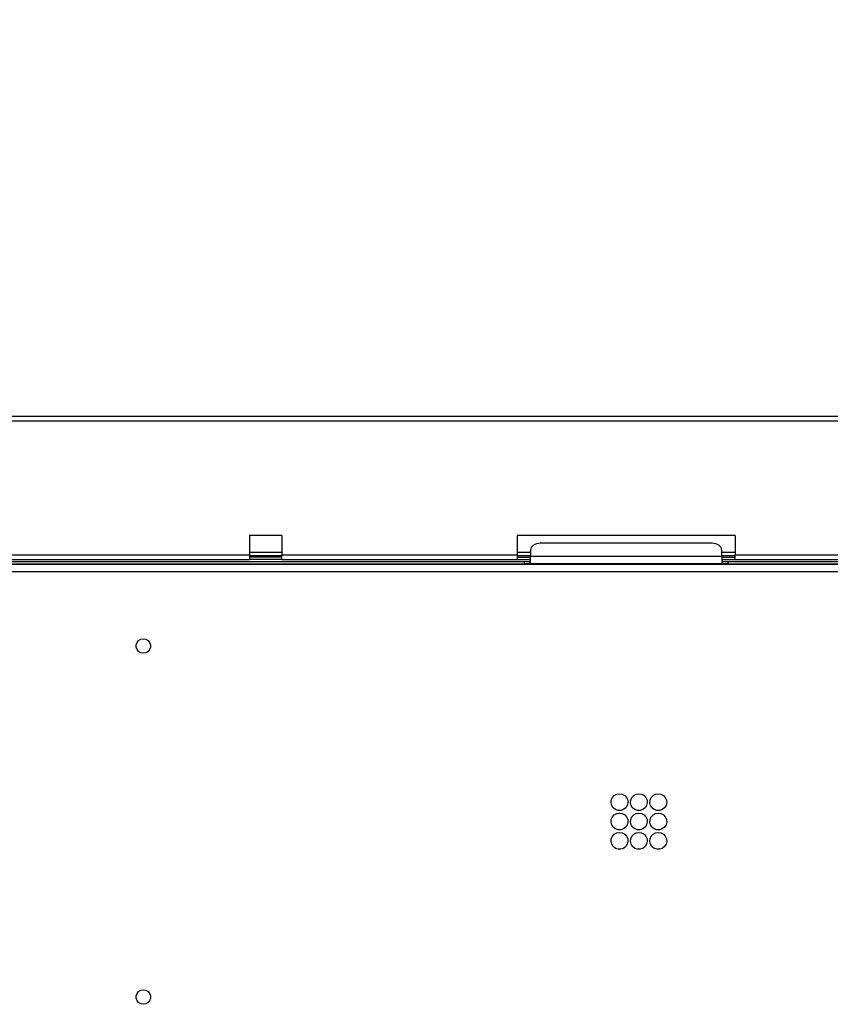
# Model space of a CAD drawing. Header units: millimetres. Extents: x 0 to 39025, y -31299 to 8400.
# Tile 347 of 382: x 14509 to 14844, y 4464 to 4871. Entities that reach past the tile are written whole.
import ezdxf

# ---------------------------------------------------------------- set-up
doc = ezdxf.new("R2010")
doc.units = ezdxf.units.MM
doc.header["$PDSIZE"] = -1
doc.layers.add('DIMENZIJE', color=4, linetype='Continuous')
doc.styles.add('SLDTEXTSTYLE6', font='txt')
doc.dimstyles.new('SLDDIMSTYLE0', dxfattribs={"dimtxt": 3, "dimasz": 3.414889, "dimexe": 0, "dimexo": 0.0625, "dimgap": 0.75, "dimtad": 1, "dimdec": 0, "dimlfac": 20, "dimrnd": 1e-09, "dimzin": 12, "dimdsep": 46, "dimtxsty": 'SLDTEXTSTYLE6', "dimsah": 1, "dimcen": 0.09, "dimadec": 0, "dimazin": 3, "dimtfac": 1, "dimtdec": 0, "dimtofl": 0, "dimtmove": 0, "dimatfit": 3, "dimfxl": 1, "dimfrac": 2, "dimtolj": 1, "dimtzin": 12, "dimarcsym": 0})

# ---------------------------------------------------------------- blocks, each defined once
blk = doc.blocks.new('Adapt 2 (spodaj)')
at = {"lineweight": 25}
for points in [[(6.52, 714.98), (6.52, 714.98), (1143.48, 714.98), (1143.48, 714.98)], [(6.52, 712.98), (6.52, 712.98), (1143.48, 712.98), (1143.48, 712.98)], [(432.66, 665.68), (432.66, 665.68), (419.35, 665.68), (419.35, 665.68)], [(419.35, 665.68), (419.35, 665.68), (419.35, 657.67), (419.35, 657.67)], [(432.66, 665.68), (432.66, 665.68), (432.66, 657.67), (432.66, 657.67)], [(620, 665.68), (620, 665.68), (530, 665.68), (530, 665.68)], [(530, 665.68), (530, 665.68), (530, 657.67), (530, 657.67)], [(620, 665.68), (620, 665.68), (620, 657.67), (620, 657.67)], [(535.5, 659.58), (535.5, 659.58), (535.5, 657), (535.5, 657)], [(610.5, 662.41), (610.5, 662.41), (539.5, 662.41), (539.5, 662.41)], [(614.5, 657), (614.5, 657), (614.5, 659.58), (614.5, 659.58)], [(164.4, 654.93), (164.4, 654.93), (533, 654.93), (533, 654.93)], [(167.4, 657.67), (167.4, 657.67), (419.35, 657.67), (419.35, 657.67)], [(167.4, 655.67), (167.4, 655.67), (419.35, 655.67), (419.35, 655.67)], [(419.35, 658.68), (419.35, 658.68), (432.66, 658.68), (432.66, 658.68)], [(419.35, 657.3), (419.35, 657.3), (432.66, 657.3), (432.66, 657.3)], [(432.66, 657.29), (432.66, 657.29), (419.35, 657.29), (419.35, 657.29)], [(432.66, 656.68), (432.66, 656.68), (419.35, 656.68), (419.35, 656.68)], [(432.66, 655.67), (432.66, 655.67), (419.35, 655.67), (419.35, 655.67)], [(432.66, 657.67), (432.66, 657.67), (530, 657.67), (530, 657.67)], [(432.66, 655.67), (432.66, 655.67), (530, 655.67), (530, 655.67)], [(530, 658.68), (530, 658.68), (535.5, 658.68), (535.5, 658.68)], [(530, 657.3), (530, 657.3), (535.5, 657.3), (535.5, 657.3)], [(535.5, 657.29), (535.5, 657.29), (530, 657.29), (530, 657.29)], [(530, 656.68), (530, 656.68), (535.5, 656.68), (535.5, 656.68)], [(530, 655.67), (530, 655.67), (535.5, 655.67), (535.5, 655.67)], [(533, 653.92), (533, 653.92), (533, 654.93), (533, 654.93)], [(533, 654.93), (533, 654.93), (535, 654.93), (535, 654.93)], [(535, 654.93), (535, 654.93), (535, 653.92), (535, 653.92)], [(535.5, 654.93), (535.5, 654.93), (535, 654.93), (535, 654.93)], [(614.5, 657), (614.5, 657), (535.5, 657), (535.5, 657)], [(614.5, 658.68), (614.5, 658.68), (620, 658.68), (620, 658.68)], [(614.5, 657.3), (614.5, 657.3), (620, 657.3), (620, 657.3)], [(620, 657.29), (620, 657.29), (614.5, 657.29), (614.5, 657.29)], [(614.5, 656.68), (614.5, 656.68), (620, 656.68), (620, 656.68)], [(614.5, 655.67), (614.5, 655.67), (620, 655.67), (620, 655.67)], [(615, 654.93), (615, 654.93), (614.5, 654.93), (614.5, 654.93)], [(615, 653.92), (615, 653.92), (615, 654.93), (615, 654.93)], [(615, 654.93), (615, 654.93), (617, 654.93), (617, 654.93)], [(617, 654.93), (617, 654.93), (617, 653.92), (617, 653.92)], [(617, 654.93), (617, 654.93), (822.5, 654.93), (822.5, 654.93)], [(620, 657.67), (620, 657.67), (792.85, 657.67), (792.85, 657.67)], [(620, 655.67), (620, 655.67), (792.85, 655.67), (792.85, 655.67)], [(1089.17, 653.63), (1089.17, 653.63), (60.83, 653.63), (60.83, 653.63)], [(69.85, 650.82), (69.85, 650.82), (1080.15, 650.82), (1080.15, 650.82)], [(164.4, 653.92), (164.4, 653.92), (533, 653.92), (533, 653.92)], [(535, 653.92), (535, 653.92), (533, 653.92), (533, 653.92)], [(535, 653.92), (535, 653.92), (535.5, 653.92), (535.5, 653.92)], [(614.5, 653.92), (614.5, 653.92), (535.5, 653.92), (535.5, 653.92)], [(614.5, 653.92), (614.5, 653.92), (615, 653.92), (615, 653.92)], [(617, 653.92), (617, 653.92), (615, 653.92), (615, 653.92)], [(617, 653.92), (617, 653.92), (822.5, 653.92), (822.5, 653.92)]]:
    blk.add_open_spline(points, degree=3, dxfattribs=at)
for points, knots in [([(539.5, 662.41), (539.5, 662.41), (538.72, 662.36), (538.72, 662.36), (538.72, 662.36), (537.97, 662.19), (537.97, 662.19), (537.97, 662.19), (537.28, 661.93), (537.28, 661.93), (537.28, 661.93), (536.67, 661.58), (536.67, 661.58), (536.67, 661.58), (536.18, 661.15), (536.18, 661.15), (536.18, 661.15), (535.8, 660.66), (535.8, 660.66), (535.8, 660.66), (535.58, 660.13), (535.58, 660.13), (535.58, 660.13), (535.5, 659.58), (535.5, 659.58)], [0, 0, 0, 0, 1, 1, 1, 2, 2, 2, 3, 3, 3, 4, 4, 4, 5, 5, 5, 6, 6, 6, 7, 7, 7, 8, 8, 8, 8]), ([(614.5, 659.58), (614.5, 659.58), (614.42, 660.13), (614.42, 660.13), (614.42, 660.13), (614.2, 660.66), (614.2, 660.66), (614.2, 660.66), (613.82, 661.15), (613.82, 661.15), (613.82, 661.15), (613.33, 661.58), (613.33, 661.58), (613.33, 661.58), (612.72, 661.93), (612.72, 661.93), (612.72, 661.93), (612.03, 662.19), (612.03, 662.19), (612.03, 662.19), (611.28, 662.36), (611.28, 662.36), (611.28, 662.36), (610.5, 662.41), (610.5, 662.41)], [0, 0, 0, 0, 1, 1, 1, 2, 2, 2, 3, 3, 3, 4, 4, 4, 5, 5, 5, 6, 6, 6, 7, 7, 7, 8, 8, 8, 8]), ([(419.35, 657.67), (419.35, 657.67), (419.35, 657.29), (419.35, 657.29), (419.35, 657.29), (419.35, 656.91), (419.35, 656.91), (419.35, 656.91), (419.35, 656.56), (419.35, 656.56), (419.35, 656.56), (419.35, 656.26), (419.35, 656.26), (419.35, 656.26), (419.35, 656.01), (419.35, 656.01), (419.35, 656.01), (419.35, 655.83), (419.35, 655.83), (419.35, 655.83), (419.35, 655.71), (419.35, 655.71), (419.35, 655.71), (419.35, 655.67), (419.35, 655.67)], [0, 0, 0, 0, 1, 1, 1, 2, 2, 2, 3, 3, 3, 4, 4, 4, 5, 5, 5, 6, 6, 6, 7, 7, 7, 8, 8, 8, 8]), ([(432.66, 655.67), (432.66, 655.67), (432.66, 655.71), (432.66, 655.71), (432.66, 655.71), (432.66, 655.83), (432.66, 655.83), (432.66, 655.83), (432.66, 656.01), (432.66, 656.01), (432.66, 656.01), (432.66, 656.26), (432.66, 656.26), (432.66, 656.26), (432.66, 656.56), (432.66, 656.56), (432.66, 656.56), (432.66, 656.91), (432.66, 656.91), (432.66, 656.91), (432.66, 657.29), (432.66, 657.29), (432.66, 657.29), (432.66, 657.67), (432.66, 657.67)], [0, 0, 0, 0, 1, 1, 1, 2, 2, 2, 3, 3, 3, 4, 4, 4, 5, 5, 5, 6, 6, 6, 7, 7, 7, 8, 8, 8, 8]), ([(530, 657.67), (530, 657.67), (530, 657.29), (530, 657.29), (530, 657.29), (530, 656.91), (530, 656.91), (530, 656.91), (530, 656.56), (530, 656.56), (530, 656.56), (530, 656.26), (530, 656.26), (530, 656.26), (530, 656.01), (530, 656.01), (530, 656.01), (530, 655.83), (530, 655.83), (530, 655.83), (530, 655.71), (530, 655.71), (530, 655.71), (530, 655.67), (530, 655.67)], [0, 0, 0, 0, 1, 1, 1, 2, 2, 2, 3, 3, 3, 4, 4, 4, 5, 5, 5, 6, 6, 6, 7, 7, 7, 8, 8, 8, 8]), ([(535.5, 653.92), (535.5, 653.92), (535.5, 654), (535.5, 654), (535.5, 654), (535.5, 654.23), (535.5, 654.23), (535.5, 654.23), (535.5, 654.58), (535.5, 654.58), (535.5, 654.58), (535.5, 655.04), (535.5, 655.04), (535.5, 655.04), (535.5, 655.55), (535.5, 655.55), (535.5, 655.55), (535.5, 656.08), (535.5, 656.08), (535.5, 656.08), (535.5, 656.57), (535.5, 656.57), (535.5, 656.57), (535.5, 657), (535.5, 657)], [0, 0, 0, 0, 1, 1, 1, 2, 2, 2, 3, 3, 3, 4, 4, 4, 5, 5, 5, 6, 6, 6, 7, 7, 7, 8, 8, 8, 8]), ([(614.5, 657), (614.5, 657), (614.5, 656.57), (614.5, 656.57), (614.5, 656.57), (614.5, 656.08), (614.5, 656.08), (614.5, 656.08), (614.5, 655.55), (614.5, 655.55), (614.5, 655.55), (614.5, 655.04), (614.5, 655.04), (614.5, 655.04), (614.5, 654.58), (614.5, 654.58), (614.5, 654.58), (614.5, 654.23), (614.5, 654.23), (614.5, 654.23), (614.5, 654), (614.5, 654), (614.5, 654), (614.5, 653.92), (614.5, 653.92)], [0, 0, 0, 0, 1, 1, 1, 2, 2, 2, 3, 3, 3, 4, 4, 4, 5, 5, 5, 6, 6, 6, 7, 7, 7, 8, 8, 8, 8]), ([(620, 655.67), (620, 655.67), (620, 655.71), (620, 655.71), (620, 655.71), (620, 655.83), (620, 655.83), (620, 655.83), (620, 656.01), (620, 656.01), (620, 656.01), (620, 656.26), (620, 656.26), (620, 656.26), (620, 656.56), (620, 656.56), (620, 656.56), (620, 656.91), (620, 656.91), (620, 656.91), (620, 657.29), (620, 657.29), (620, 657.29), (620, 657.67), (620, 657.67)], [0, 0, 0, 0, 1, 1, 1, 2, 2, 2, 3, 3, 3, 4, 4, 4, 5, 5, 5, 6, 6, 6, 7, 7, 7, 8, 8, 8, 8]), ([(375.5, 622.98), (375.5, 622.98), (374.47, 622.8), (374.47, 622.8), (374.47, 622.8), (373.57, 622.27), (373.57, 622.27), (373.57, 622.27), (372.9, 621.48), (372.9, 621.48), (372.9, 621.48), (372.55, 620.5), (372.55, 620.5), (372.55, 620.5), (372.55, 619.46), (372.55, 619.46), (372.55, 619.46), (372.9, 618.47), (372.9, 618.47), (372.9, 618.47), (373.57, 617.68), (373.57, 617.68), (373.57, 617.68), (374.47, 617.16), (374.47, 617.16), (374.47, 617.16), (375.5, 616.98), (375.5, 616.98), (375.5, 616.98), (376.53, 617.16), (376.53, 617.16), (376.53, 617.16), (377.43, 617.68), (377.43, 617.68), (377.43, 617.68), (378.1, 618.47), (378.1, 618.47), (378.1, 618.47), (378.46, 619.46), (378.46, 619.46), (378.46, 619.46), (378.46, 620.5), (378.46, 620.5), (378.46, 620.5), (378.1, 621.48), (378.1, 621.48), (378.1, 621.48), (377.43, 622.27), (377.43, 622.27), (377.43, 622.27), (376.53, 622.8), (376.53, 622.8), (376.53, 622.8), (375.5, 622.98), (375.5, 622.98)], [0, 0, 0, 0, 1, 1, 1, 2, 2, 2, 3, 3, 3, 4, 4, 4, 5, 5, 5, 6, 6, 6, 7, 7, 7, 8, 8, 8, 9, 9, 9, 10, 10, 10, 11, 11, 11, 12, 12, 12, 13, 13, 13, 14, 14, 14, 15, 15, 15, 16, 16, 16, 17, 17, 17, 18, 18, 18, 18]), ([(375.5, 616.98), (375.5, 616.98), (376.53, 617.16), (376.53, 617.16), (376.53, 617.16), (377.43, 617.68), (377.43, 617.68), (377.43, 617.68), (378.1, 618.47), (378.1, 618.47), (378.1, 618.47), (378.46, 619.46), (378.46, 619.46), (378.46, 619.46), (378.46, 620.5), (378.46, 620.5), (378.46, 620.5), (378.1, 621.48), (378.1, 621.48), (378.1, 621.48), (377.43, 622.27), (377.43, 622.27), (377.43, 622.27), (376.53, 622.8), (376.53, 622.8), (376.53, 622.8), (375.5, 622.98), (375.5, 622.98), (375.5, 622.98), (374.47, 622.8), (374.47, 622.8), (374.47, 622.8), (373.57, 622.27), (373.57, 622.27), (373.57, 622.27), (372.9, 621.48), (372.9, 621.48), (372.9, 621.48), (372.55, 620.5), (372.55, 620.5), (372.55, 620.5), (372.55, 619.46), (372.55, 619.46), (372.55, 619.46), (372.9, 618.47), (372.9, 618.47), (372.9, 618.47), (373.57, 617.68), (373.57, 617.68), (373.57, 617.68), (374.47, 617.16), (374.47, 617.16), (374.47, 617.16), (375.5, 616.98), (375.5, 616.98)], [0, 0, 0, 0, 1, 1, 1, 2, 2, 2, 3, 3, 3, 4, 4, 4, 5, 5, 5, 6, 6, 6, 7, 7, 7, 8, 8, 8, 9, 9, 9, 10, 10, 10, 11, 11, 11, 12, 12, 12, 13, 13, 13, 14, 14, 14, 15, 15, 15, 16, 16, 16, 17, 17, 17, 18, 18, 18, 18]), ([(572.25, 558.98), (572.25, 558.98), (571.11, 558.78), (571.11, 558.78), (571.11, 558.78), (570.1, 558.24), (570.1, 558.24), (570.1, 558.24), (569.32, 557.39), (569.32, 557.39), (569.32, 557.39), (568.86, 556.34), (568.86, 556.34), (568.86, 556.34), (568.76, 555.19), (568.76, 555.19), (568.76, 555.19), (569.04, 554.07), (569.04, 554.07), (569.04, 554.07), (569.67, 553.1), (569.67, 553.1), (569.67, 553.1), (570.58, 552.4), (570.58, 552.4), (570.58, 552.4), (571.68, 552.02), (571.68, 552.02), (571.68, 552.02), (572.83, 552.02), (572.83, 552.02), (572.83, 552.02), (573.92, 552.4), (573.92, 552.4), (573.92, 552.4), (574.83, 553.1), (574.83, 553.1), (574.83, 553.1), (575.45, 554.07), (575.45, 554.07), (575.45, 554.07), (575.74, 555.19), (575.74, 555.19), (575.74, 555.19), (575.64, 556.34), (575.64, 556.34), (575.64, 556.34), (575.18, 557.39), (575.18, 557.39), (575.18, 557.39), (574.4, 558.24), (574.4, 558.24), (574.4, 558.24), (573.39, 558.78), (573.39, 558.78), (573.39, 558.78), (572.25, 558.98), (572.25, 558.98)], [0, 0, 0, 0, 1, 1, 1, 2, 2, 2, 3, 3, 3, 4, 4, 4, 5, 5, 5, 6, 6, 6, 7, 7, 7, 8, 8, 8, 9, 9, 9, 10, 10, 10, 11, 11, 11, 12, 12, 12, 13, 13, 13, 14, 14, 14, 15, 15, 15, 16, 16, 16, 17, 17, 17, 18, 18, 18, 19, 19, 19, 19]), ([(580.25, 558.98), (580.25, 558.98), (579.11, 558.78), (579.11, 558.78), (579.11, 558.78), (578.1, 558.24), (578.1, 558.24), (578.1, 558.24), (577.32, 557.39), (577.32, 557.39), (577.32, 557.39), (576.86, 556.34), (576.86, 556.34), (576.86, 556.34), (576.76, 555.19), (576.76, 555.19), (576.76, 555.19), (577.04, 554.07), (577.04, 554.07), (577.04, 554.07), (577.68, 553.1), (577.68, 553.1), (577.68, 553.1), (578.58, 552.4), (578.58, 552.4), (578.58, 552.4), (579.67, 552.02), (579.67, 552.02), (579.67, 552.02), (580.83, 552.02), (580.83, 552.02), (580.83, 552.02), (581.92, 552.4), (581.92, 552.4), (581.92, 552.4), (582.83, 553.1), (582.83, 553.1), (582.83, 553.1), (583.45, 554.07), (583.45, 554.07), (583.45, 554.07), (583.74, 555.19), (583.74, 555.19), (583.74, 555.19), (583.64, 556.34), (583.64, 556.34), (583.64, 556.34), (583.18, 557.39), (583.18, 557.39), (583.18, 557.39), (582.4, 558.24), (582.4, 558.24), (582.4, 558.24), (581.39, 558.78), (581.39, 558.78), (581.39, 558.78), (580.25, 558.98), (580.25, 558.98)], [0, 0, 0, 0, 1, 1, 1, 2, 2, 2, 3, 3, 3, 4, 4, 4, 5, 5, 5, 6, 6, 6, 7, 7, 7, 8, 8, 8, 9, 9, 9, 10, 10, 10, 11, 11, 11, 12, 12, 12, 13, 13, 13, 14, 14, 14, 15, 15, 15, 16, 16, 16, 17, 17, 17, 18, 18, 18, 19, 19, 19, 19]), ([(588.25, 558.98), (588.25, 558.98), (587.11, 558.78), (587.11, 558.78), (587.11, 558.78), (586.1, 558.24), (586.1, 558.24), (586.1, 558.24), (585.32, 557.39), (585.32, 557.39), (585.32, 557.39), (584.86, 556.34), (584.86, 556.34), (584.86, 556.34), (584.76, 555.19), (584.76, 555.19), (584.76, 555.19), (585.05, 554.07), (585.05, 554.07), (585.05, 554.07), (585.67, 553.1), (585.67, 553.1), (585.67, 553.1), (586.58, 552.4), (586.58, 552.4), (586.58, 552.4), (587.67, 552.02), (587.67, 552.02), (587.67, 552.02), (588.83, 552.02), (588.83, 552.02), (588.83, 552.02), (589.92, 552.4), (589.92, 552.4), (589.92, 552.4), (590.82, 553.1), (590.82, 553.1), (590.82, 553.1), (591.46, 554.07), (591.46, 554.07), (591.46, 554.07), (591.74, 555.19), (591.74, 555.19), (591.74, 555.19), (591.64, 556.34), (591.64, 556.34), (591.64, 556.34), (591.18, 557.39), (591.18, 557.39), (591.18, 557.39), (590.4, 558.24), (590.4, 558.24), (590.4, 558.24), (589.38, 558.78), (589.38, 558.78), (589.38, 558.78), (588.25, 558.98), (588.25, 558.98)], [0, 0, 0, 0, 1, 1, 1, 2, 2, 2, 3, 3, 3, 4, 4, 4, 5, 5, 5, 6, 6, 6, 7, 7, 7, 8, 8, 8, 9, 9, 9, 10, 10, 10, 11, 11, 11, 12, 12, 12, 13, 13, 13, 14, 14, 14, 15, 15, 15, 16, 16, 16, 17, 17, 17, 18, 18, 18, 19, 19, 19, 19]), ([(572.25, 550.97), (572.25, 550.97), (571.11, 550.79), (571.11, 550.79), (571.11, 550.79), (570.1, 550.24), (570.1, 550.24), (570.1, 550.24), (569.32, 549.39), (569.32, 549.39), (569.32, 549.39), (568.86, 548.34), (568.86, 548.34), (568.86, 548.34), (568.76, 547.19), (568.76, 547.19), (568.76, 547.19), (569.04, 546.07), (569.04, 546.07), (569.04, 546.07), (569.67, 545.1), (569.67, 545.1), (569.67, 545.1), (570.58, 544.4), (570.58, 544.4), (570.58, 544.4), (571.68, 544.02), (571.68, 544.02), (571.68, 544.02), (572.83, 544.02), (572.83, 544.02), (572.83, 544.02), (573.92, 544.4), (573.92, 544.4), (573.92, 544.4), (574.83, 545.1), (574.83, 545.1), (574.83, 545.1), (575.45, 546.07), (575.45, 546.07), (575.45, 546.07), (575.74, 547.19), (575.74, 547.19), (575.74, 547.19), (575.64, 548.34), (575.64, 548.34), (575.64, 548.34), (575.18, 549.39), (575.18, 549.39), (575.18, 549.39), (574.4, 550.24), (574.4, 550.24), (574.4, 550.24), (573.39, 550.79), (573.39, 550.79), (573.39, 550.79), (572.25, 550.97), (572.25, 550.97)], [0, 0, 0, 0, 1, 1, 1, 2, 2, 2, 3, 3, 3, 4, 4, 4, 5, 5, 5, 6, 6, 6, 7, 7, 7, 8, 8, 8, 9, 9, 9, 10, 10, 10, 11, 11, 11, 12, 12, 12, 13, 13, 13, 14, 14, 14, 15, 15, 15, 16, 16, 16, 17, 17, 17, 18, 18, 18, 19, 19, 19, 19]), ([(580.25, 550.97), (580.25, 550.97), (579.11, 550.79), (579.11, 550.79), (579.11, 550.79), (578.1, 550.24), (578.1, 550.24), (578.1, 550.24), (577.32, 549.39), (577.32, 549.39), (577.32, 549.39), (576.86, 548.34), (576.86, 548.34), (576.86, 548.34), (576.76, 547.19), (576.76, 547.19), (576.76, 547.19), (577.04, 546.07), (577.04, 546.07), (577.04, 546.07), (577.68, 545.1), (577.68, 545.1), (577.68, 545.1), (578.58, 544.4), (578.58, 544.4), (578.58, 544.4), (579.67, 544.02), (579.67, 544.02), (579.67, 544.02), (580.83, 544.02), (580.83, 544.02), (580.83, 544.02), (581.92, 544.4), (581.92, 544.4), (581.92, 544.4), (582.83, 545.1), (582.83, 545.1), (582.83, 545.1), (583.45, 546.07), (583.45, 546.07), (583.45, 546.07), (583.74, 547.19), (583.74, 547.19), (583.74, 547.19), (583.64, 548.34), (583.64, 548.34), (583.64, 548.34), (583.18, 549.39), (583.18, 549.39), (583.18, 549.39), (582.4, 550.24), (582.4, 550.24), (582.4, 550.24), (581.39, 550.79), (581.39, 550.79), (581.39, 550.79), (580.25, 550.97), (580.25, 550.97)], [0, 0, 0, 0, 1, 1, 1, 2, 2, 2, 3, 3, 3, 4, 4, 4, 5, 5, 5, 6, 6, 6, 7, 7, 7, 8, 8, 8, 9, 9, 9, 10, 10, 10, 11, 11, 11, 12, 12, 12, 13, 13, 13, 14, 14, 14, 15, 15, 15, 16, 16, 16, 17, 17, 17, 18, 18, 18, 19, 19, 19, 19]), ([(588.25, 550.97), (588.25, 550.97), (587.11, 550.79), (587.11, 550.79), (587.11, 550.79), (586.1, 550.24), (586.1, 550.24), (586.1, 550.24), (585.32, 549.39), (585.32, 549.39), (585.32, 549.39), (584.86, 548.34), (584.86, 548.34), (584.86, 548.34), (584.76, 547.19), (584.76, 547.19), (584.76, 547.19), (585.05, 546.07), (585.05, 546.07), (585.05, 546.07), (585.67, 545.1), (585.67, 545.1), (585.67, 545.1), (586.58, 544.4), (586.58, 544.4), (586.58, 544.4), (587.67, 544.02), (587.67, 544.02), (587.67, 544.02), (588.83, 544.02), (588.83, 544.02), (588.83, 544.02), (589.92, 544.4), (589.92, 544.4), (589.92, 544.4), (590.82, 545.1), (590.82, 545.1), (590.82, 545.1), (591.46, 546.07), (591.46, 546.07), (591.46, 546.07), (591.74, 547.19), (591.74, 547.19), (591.74, 547.19), (591.64, 548.34), (591.64, 548.34), (591.64, 548.34), (591.18, 549.39), (591.18, 549.39), (591.18, 549.39), (590.4, 550.24), (590.4, 550.24), (590.4, 550.24), (589.38, 550.79), (589.38, 550.79), (589.38, 550.79), (588.25, 550.97), (588.25, 550.97)], [0, 0, 0, 0, 1, 1, 1, 2, 2, 2, 3, 3, 3, 4, 4, 4, 5, 5, 5, 6, 6, 6, 7, 7, 7, 8, 8, 8, 9, 9, 9, 10, 10, 10, 11, 11, 11, 12, 12, 12, 13, 13, 13, 14, 14, 14, 15, 15, 15, 16, 16, 16, 17, 17, 17, 18, 18, 18, 19, 19, 19, 19]), ([(572.25, 542.98), (572.25, 542.98), (571.11, 542.79), (571.11, 542.79), (571.11, 542.79), (570.1, 542.24), (570.1, 542.24), (570.1, 542.24), (569.32, 541.39), (569.32, 541.39), (569.32, 541.39), (568.86, 540.33), (568.86, 540.33), (568.86, 540.33), (568.76, 539.19), (568.76, 539.19), (568.76, 539.19), (569.04, 538.07), (569.04, 538.07), (569.04, 538.07), (569.67, 537.11), (569.67, 537.11), (569.67, 537.11), (570.58, 536.4), (570.58, 536.4), (570.58, 536.4), (571.68, 536.02), (571.68, 536.02), (571.68, 536.02), (572.83, 536.02), (572.83, 536.02), (572.83, 536.02), (573.92, 536.4), (573.92, 536.4), (573.92, 536.4), (574.83, 537.11), (574.83, 537.11), (574.83, 537.11), (575.45, 538.07), (575.45, 538.07), (575.45, 538.07), (575.74, 539.19), (575.74, 539.19), (575.74, 539.19), (575.64, 540.33), (575.64, 540.33), (575.64, 540.33), (575.18, 541.39), (575.18, 541.39), (575.18, 541.39), (574.4, 542.24), (574.4, 542.24), (574.4, 542.24), (573.39, 542.79), (573.39, 542.79), (573.39, 542.79), (572.25, 542.98), (572.25, 542.98)], [0, 0, 0, 0, 1, 1, 1, 2, 2, 2, 3, 3, 3, 4, 4, 4, 5, 5, 5, 6, 6, 6, 7, 7, 7, 8, 8, 8, 9, 9, 9, 10, 10, 10, 11, 11, 11, 12, 12, 12, 13, 13, 13, 14, 14, 14, 15, 15, 15, 16, 16, 16, 17, 17, 17, 18, 18, 18, 19, 19, 19, 19]), ([(580.25, 542.98), (580.25, 542.98), (579.11, 542.79), (579.11, 542.79), (579.11, 542.79), (578.1, 542.24), (578.1, 542.24), (578.1, 542.24), (577.32, 541.39), (577.32, 541.39), (577.32, 541.39), (576.86, 540.33), (576.86, 540.33), (576.86, 540.33), (576.76, 539.19), (576.76, 539.19), (576.76, 539.19), (577.04, 538.07), (577.04, 538.07), (577.04, 538.07), (577.68, 537.11), (577.68, 537.11), (577.68, 537.11), (578.58, 536.4), (578.58, 536.4), (578.58, 536.4), (579.67, 536.02), (579.67, 536.02), (579.67, 536.02), (580.83, 536.02), (580.83, 536.02), (580.83, 536.02), (581.92, 536.4), (581.92, 536.4), (581.92, 536.4), (582.83, 537.11), (582.83, 537.11), (582.83, 537.11), (583.45, 538.07), (583.45, 538.07), (583.45, 538.07), (583.74, 539.19), (583.74, 539.19), (583.74, 539.19), (583.64, 540.33), (583.64, 540.33), (583.64, 540.33), (583.18, 541.39), (583.18, 541.39), (583.18, 541.39), (582.4, 542.24), (582.4, 542.24), (582.4, 542.24), (581.39, 542.79), (581.39, 542.79), (581.39, 542.79), (580.25, 542.98), (580.25, 542.98)], [0, 0, 0, 0, 1, 1, 1, 2, 2, 2, 3, 3, 3, 4, 4, 4, 5, 5, 5, 6, 6, 6, 7, 7, 7, 8, 8, 8, 9, 9, 9, 10, 10, 10, 11, 11, 11, 12, 12, 12, 13, 13, 13, 14, 14, 14, 15, 15, 15, 16, 16, 16, 17, 17, 17, 18, 18, 18, 19, 19, 19, 19]), ([(588.25, 542.98), (588.25, 542.98), (587.11, 542.79), (587.11, 542.79), (587.11, 542.79), (586.1, 542.24), (586.1, 542.24), (586.1, 542.24), (585.32, 541.39), (585.32, 541.39), (585.32, 541.39), (584.86, 540.33), (584.86, 540.33), (584.86, 540.33), (584.76, 539.19), (584.76, 539.19), (584.76, 539.19), (585.05, 538.07), (585.05, 538.07), (585.05, 538.07), (585.67, 537.11), (585.67, 537.11), (585.67, 537.11), (586.58, 536.4), (586.58, 536.4), (586.58, 536.4), (587.67, 536.02), (587.67, 536.02), (587.67, 536.02), (588.83, 536.02), (588.83, 536.02), (588.83, 536.02), (589.92, 536.4), (589.92, 536.4), (589.92, 536.4), (590.82, 537.11), (590.82, 537.11), (590.82, 537.11), (591.46, 538.07), (591.46, 538.07), (591.46, 538.07), (591.74, 539.19), (591.74, 539.19), (591.74, 539.19), (591.64, 540.33), (591.64, 540.33), (591.64, 540.33), (591.18, 541.39), (591.18, 541.39), (591.18, 541.39), (590.4, 542.24), (590.4, 542.24), (590.4, 542.24), (589.38, 542.79), (589.38, 542.79), (589.38, 542.79), (588.25, 542.98), (588.25, 542.98)], [0, 0, 0, 0, 1, 1, 1, 2, 2, 2, 3, 3, 3, 4, 4, 4, 5, 5, 5, 6, 6, 6, 7, 7, 7, 8, 8, 8, 9, 9, 9, 10, 10, 10, 11, 11, 11, 12, 12, 12, 13, 13, 13, 14, 14, 14, 15, 15, 15, 16, 16, 16, 17, 17, 17, 18, 18, 18, 19, 19, 19, 19]), ([(375.5, 477.98), (375.5, 477.98), (374.47, 477.79), (374.47, 477.79), (374.47, 477.79), (373.57, 477.28), (373.57, 477.28), (373.57, 477.28), (372.9, 476.47), (372.9, 476.47), (372.9, 476.47), (372.55, 475.5), (372.55, 475.5), (372.55, 475.5), (372.55, 474.45), (372.55, 474.45), (372.55, 474.45), (372.9, 473.48), (372.9, 473.48), (372.9, 473.48), (373.57, 472.68), (373.57, 472.68), (373.57, 472.68), (374.47, 472.16), (374.47, 472.16), (374.47, 472.16), (375.5, 471.98), (375.5, 471.98), (375.5, 471.98), (376.53, 472.16), (376.53, 472.16), (376.53, 472.16), (377.43, 472.68), (377.43, 472.68), (377.43, 472.68), (378.1, 473.48), (378.1, 473.48), (378.1, 473.48), (378.46, 474.45), (378.46, 474.45), (378.46, 474.45), (378.46, 475.5), (378.46, 475.5), (378.46, 475.5), (378.1, 476.47), (378.1, 476.47), (378.1, 476.47), (377.43, 477.28), (377.43, 477.28), (377.43, 477.28), (376.53, 477.79), (376.53, 477.79), (376.53, 477.79), (375.5, 477.98), (375.5, 477.98)], [0, 0, 0, 0, 1, 1, 1, 2, 2, 2, 3, 3, 3, 4, 4, 4, 5, 5, 5, 6, 6, 6, 7, 7, 7, 8, 8, 8, 9, 9, 9, 10, 10, 10, 11, 11, 11, 12, 12, 12, 13, 13, 13, 14, 14, 14, 15, 15, 15, 16, 16, 16, 17, 17, 17, 18, 18, 18, 18]), ([(375.5, 471.98), (375.5, 471.98), (376.53, 472.16), (376.53, 472.16), (376.53, 472.16), (377.43, 472.68), (377.43, 472.68), (377.43, 472.68), (378.1, 473.48), (378.1, 473.48), (378.1, 473.48), (378.46, 474.45), (378.46, 474.45), (378.46, 474.45), (378.46, 475.5), (378.46, 475.5), (378.46, 475.5), (378.1, 476.47), (378.1, 476.47), (378.1, 476.47), (377.43, 477.28), (377.43, 477.28), (377.43, 477.28), (376.53, 477.79), (376.53, 477.79), (376.53, 477.79), (375.5, 477.98), (375.5, 477.98), (375.5, 477.98), (374.47, 477.79), (374.47, 477.79), (374.47, 477.79), (373.57, 477.28), (373.57, 477.28), (373.57, 477.28), (372.9, 476.47), (372.9, 476.47), (372.9, 476.47), (372.55, 475.5), (372.55, 475.5), (372.55, 475.5), (372.55, 474.45), (372.55, 474.45), (372.55, 474.45), (372.9, 473.48), (372.9, 473.48), (372.9, 473.48), (373.57, 472.68), (373.57, 472.68), (373.57, 472.68), (374.47, 472.16), (374.47, 472.16), (374.47, 472.16), (375.5, 471.98), (375.5, 471.98)], [0, 0, 0, 0, 1, 1, 1, 2, 2, 2, 3, 3, 3, 4, 4, 4, 5, 5, 5, 6, 6, 6, 7, 7, 7, 8, 8, 8, 9, 9, 9, 10, 10, 10, 11, 11, 11, 12, 12, 12, 13, 13, 13, 14, 14, 14, 15, 15, 15, 16, 16, 16, 17, 17, 17, 18, 18, 18, 18])]:
    blk.add_open_spline(points, degree=3, knots=knots, dxfattribs=at)
blk = doc.blocks.new('*D22')
at = {"layer": 'Defpoints', "color": 0, "transparency": 16777216}
for p in [(15318.44, 5017), (14201.26, 4672.67), (15318.44, 4672.71)]:
    blk.add_point(p, dxfattribs=at)
at = {"layer": 'DIMENZIJE', "color": 0, "lineweight": -2, "transparency": 16777216}
for p, q in [((14201.26, 4673.92), (14201.26, 5037)), ((15318.44, 4673.96), (15318.44, 5037)), ((14269.55, 5017), (15250.14, 5017))]:
    blk.add_line(p, q, dxfattribs=at)
at = {"layer": 'DIMENZIJE', "color": 0, "transparency": 16777216}
for points in [[(14269.55, 5028.38), (14269.55, 5005.61), (14201.26, 5017)], [(15250.14, 5028.38), (15250.14, 5005.61), (15318.44, 5017)]]:
    blk.add_solid(points, dxfattribs=at)
at = {"layer": 'DIMENZIJE', "color": 0, "transparency": 16777216, "insert": (14759.85, 5062), "char_height": 60, "attachment_point": 5, "style": 'SLDTEXTSTYLE6'}
blk.add_mtext('\\A1;1117', dxfattribs=at)

msp = doc.modelspace()

# ---------------------------------------------------------------- block references
at = {"color": 1}
msp.add_blockref('Adapt 2 (spodaj)', (14184.86, 3991.86), dxfattribs=at)

# ---------------------------------------------------------------- dimensions: what is measured, and where the dimension line sits
at = {"layer": 'DIMENZIJE'}
dim = msp.add_linear_dim(base=(15318.44, 5017), p1=(14201.26, 4672.67), p2=(15318.44, 4672.71), dimstyle='SLDDIMSTYLE0', override={"dimscale": 20, "dimexe": 1, "dimlfac": 1, "dimdle": 1, "dimtofl": 1}, dxfattribs=at)
dim.commit()
dim.dimension.update_dxf_attribs({"geometry": '*D22', "text_midpoint": (14759.85, 5062)})

doc.saveas('drawing.dxf')
